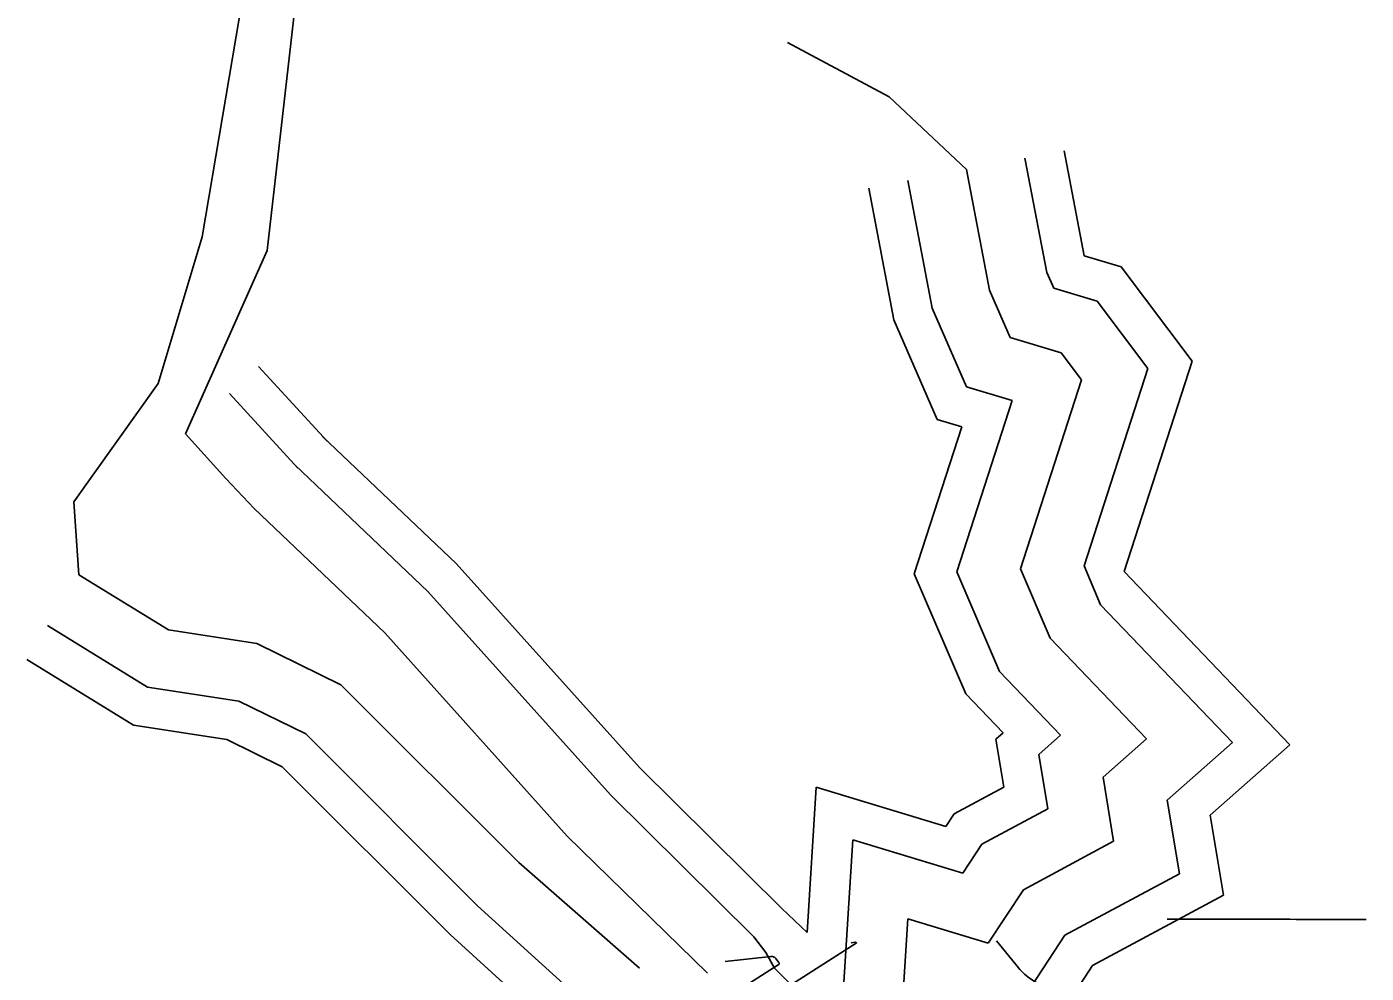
# Model space of a CAD drawing. Extents: x 2384780 to 2405861, y 547869 to 573706.
# Drawn here: x 2389459 to 2390132, y 552904 to 553380 of the extents above; entities that cross this region are included whole.
import ezdxf

# ---------------------------------------------------------------- set-up
doc = ezdxf.new("R2010")
doc.units = 0
for name, color, linetype in [('Old_Level_10', 7, 'Continuous'), ('Old_Level_60', 7, 'Continuous'), ('Old_Level_61', 7, 'Continuous'), ('Prop Buffer Zone 1', 7, 'Continuous'), ('Prop Buffer Zone 2', 7, 'Continuous')]:
    doc.layers.add(name, color=color, linetype=linetype)

msp = doc.modelspace()

# ---------------------------------------------------------------- linework, layer by layer
at = {"layer": 'Old_Level_10'}
for p, q in [((2389579.588, 553267.078), (2389597.665, 553424.633)), ((2389571.002, 553415.882), (2389546.945, 553273.918)), ((2389892.278, 553344.378), (2389841.287, 553371.544)), ((2389931.121, 553307.787), (2389892.278, 553344.378)), ((2389942.736, 553247.01), (2389931.121, 553307.787)), ((2389546.945, 553273.918), (2389524.818, 553200.221)), ((2389538.57, 553174.76), (2389579.588, 553267.078)), ((2389953.069, 553223.293), (2389942.736, 553247.01)), ((2389978.818, 553215.6), (2389953.069, 553223.293)), ((2389989.045, 553202.019), (2389978.818, 553215.6)), ((2389524.818, 553200.221), (2389482.38, 553140.658)), ((2389958.278, 553106.921), (2389989.045, 553202.019)), ((2389558.823, 553152.417), (2389538.57, 553174.76)), ((2389573.065, 553137.282), (2389558.823, 553152.417)), ((2389482.38, 553140.658), (2389484.997, 553103.954)), ((2389638.842, 553074.702), (2389573.065, 553137.282)), ((2389484.997, 553103.954), (2389530.069, 553076.243)), ((2389973.175, 553072.132), (2389958.278, 553106.921)), ((2389530.069, 553076.243), (2389574.518, 553069.402)), ((2389574.518, 553069.402), (2389616.716, 553048.698)), ((2389730.533, 552972.604), (2389638.842, 553074.702)), ((2390021.657, 553021.465), (2389973.175, 553072.132)), ((2389616.716, 553048.698), (2389706.141, 552959.224)), ((2389999.828, 553002.187), (2390021.657, 553021.465)), ((2390005.164, 552969.953), (2389999.828, 553002.187)), ((2389801.0385, 552903.7025), (2389730.533, 552972.604)), ((2389959.778, 552945.628), (2390005.164, 552969.953)), ((2389706.141, 552959.224), (2389766.77775, 552906.23)), ((2389942.105, 552918.723), (2389959.778, 552945.628)), ((2389898.955, 552887.919), (2389901.644, 552930.986)), ((2389901.644, 552930.986), (2389942.105, 552918.723))]:
    msp.add_line(p, q, dxfattribs=at)
at = {"layer": 'Old_Level_60'}
for points in [[(2390032.118, 552930.73), (2390052.61925, 552930.73), (2390057.01225, 552930.73), (2390061.4055, 552930.73), (2390065.7985, 552930.73), (2390070.1915, 552930.73), (2390084.5425, 552930.73), (2390087.6175, 552930.72925), (2390090.69275, 552930.727), (2390093.768, 552930.7235), (2390096.843, 552930.7185), (2390113.006, 552930.68825), (2390116.4695, 552930.6835), (2390119.933, 552930.68175), (2390123.3965, 552930.6835), (2390126.86, 552930.68825), (2390132.118, 552930.698)], [(2389873.182, 552918.917), (2389875.44775, 552919.16375), (2389875.516, 552919.1635), (2389875.5775, 552919.147), (2389875.632, 552919.11425), (2389875.67975, 552919.06525), (2389875.82425, 552918.87925), (2389875.846, 552918.841), (2389875.8495, 552918.80575), (2389875.8345, 552918.77375), (2389875.80125, 552918.745), (2389829.26575, 552889.03)], [(2389946.2645, 552919.958), (2389955.909, 552907.9275), (2389958.068, 552905.45325), (2389960.411, 552903.1865), (2389962.93875, 552901.1275), (2389965.6505, 552899.276), (2389993.6185, 552881.84275), (2389994.97625, 552880.8285), (2389996.09275, 552879.6285), (2389996.96825, 552878.24275), (2389997.6025, 552876.67125), (2389999.28075, 552871.23425), (2389999.74775, 552870.21475), (2390000.42975, 552869.48675), (2390001.32675, 552869.04975), (2390002.4385, 552868.904), (2390008.49875, 552868.904), (2390009.78575, 552868.84375), (2390011.04925, 552868.66275), (2390012.28975, 552868.361), (2390013.507, 552867.93875), (2390023.48775, 552863.94225)]]:
    msp.add_lwpolyline(points, dxfattribs=at)
at = {"layer": 'Old_Level_61'}
msp.add_lwpolyline([(2389809.80175, 552909.54825), (2389832.90325, 552912.06425), (2389833.5995, 552912.06125), (2389834.22575, 552911.89325), (2389834.782, 552911.56), (2389835.268, 552911.06175), (2389836.742, 552909.164), (2389836.96425, 552908.77375), (2389836.99875, 552908.4155), (2389836.846, 552908.09), (2389836.50575, 552907.79675), (2389819.70875, 552897.071)], dxfattribs=at)
at = {"layer": 'Prop Buffer Zone 1'}
for p, q in [((2389971.575, 553255.926), (2389960.58775, 553313.41825)), ((2389913.897, 553238.094), (2389901.65425, 553302.15575)), ((2389975.00675, 553248.049), (2389971.575, 553255.926)), ((2389996.85225, 553241.52225), (2389975.00675, 553248.049)), ((2389931.131, 553198.537), (2389913.897, 553238.094)), ((2390022.38625, 553207.6145), (2389996.85225, 553241.52225)), ((2389990.284, 553108.3895), (2390022.38625, 553207.6145)), ((2389954.1615, 553191.65625), (2389931.131, 553198.537)), ((2389560.6435, 553195.0765), (2389595.1385, 553157.5985)), ((2389926.272, 553105.4525), (2389954.1615, 553191.65625)), ((2389593.7435, 553159.01675), (2389660.374, 553095.62475)), ((2389947.7385, 553055.32175), (2389926.272, 553105.4525)), ((2389998.6115, 553088.94225), (2389990.284, 553108.3895)), ((2389660.374, 553095.62475), (2389752.2755, 552993.29225)), ((2390064.91875, 553019.6465), (2389998.6115, 553088.94225)), ((2389469.2845, 553078.39775), (2389519.51775, 553047.5135)), ((2389978.39525, 553023.28325), (2389947.7385, 553055.32175)), ((2389519.51775, 553047.5135), (2389565.4215, 553040.44875)), ((2389565.4215, 553040.44875), (2389599.02325, 553023.96225)), ((2389599.02325, 553023.96225), (2389685.37575, 552937.5625)), ((2389967.5175, 553013.67675), (2389978.39525, 553023.28325)), ((2390032.13825, 552990.69725), (2390064.91875, 553019.6465)), ((2389972.0585, 552986.247), (2389967.5175, 553013.67675)), ((2389752.2755, 552993.29225), (2389824.2605, 552921.96375)), ((2390038.2695, 552953.659), (2390032.13825, 552990.69725)), ((2389938.8885, 552968.46925), (2389972.0585, 552986.247)), ((2389868.39475, 552879.882), (2389874.06475, 552970.69225)), ((2389874.06475, 552970.69225), (2389929.3435, 552953.93825)), ((2389929.3435, 552953.93825), (2389938.8885, 552968.46925)), ((2389980.6675, 552922.78675), (2390038.2695, 552953.659)), ((2389685.37575, 552937.5625), (2389748.3365, 552880.5075)), ((2389954.8665, 552883.50775), (2389980.6675, 552922.78675))]:
    msp.add_line(p, q, dxfattribs=at)
msp.add_lwpolyline([(2389880.17825, 552861.9995), (2389869.54425, 552872.57625), (2389858.72975, 552879.9175), (2389851.33225, 552886.775), (2389844.1725, 552896.65925), (2389834.65075, 552906.17), (2389830.387, 552914.076), (2389824.2605, 552921.96375)], dxfattribs=at)
at = {"layer": 'Prop Buffer Zone 2'}
for p, q in [((2389990.328, 553264.345), (2389980.23225, 553317.1725)), ((2389894.671, 553232.1495), (2389882.00975, 553298.4015)), ((2390008.87525, 553258.80375), (2389990.328, 553264.345)), ((2390044.61375, 553211.34475), (2390008.87525, 553258.80375)), ((2389916.5055, 553182.03325), (2389894.671, 553232.1495)), ((2390010.39, 553105.5615), (2390044.61375, 553211.34475)), ((2389575.35925, 553208.62075), (2389609.85425, 553171.14275)), ((2389904.9345, 553104.474), (2389928.8355, 553178.34925)), ((2389928.8355, 553178.34925), (2389916.5055, 553182.03325)), ((2389607.529, 553173.50675), (2389674.73, 553109.572)), ((2389674.73, 553109.572), (2389766.76775, 553007.08775)), ((2389930.78075, 553044.115), (2389904.9345, 553104.474)), ((2390093.75975, 553018.434), (2390010.39, 553105.5615)), ((2389458.8095, 553061.36025), (2389512.48325, 553028.36075)), ((2389949.55425, 553024.49575), (2389930.78075, 553044.115)), ((2389512.48325, 553028.36075), (2389559.35675, 553021.14675)), ((2389945.977, 553021.3365), (2389949.55425, 553024.49575)), ((2389559.35675, 553021.14675), (2389587.22825, 553007.47175)), ((2389949.988, 552997.1095), (2389945.977, 553021.3365)), ((2390053.6785, 552983.03725), (2390093.75975, 553018.434)), ((2389587.22825, 553007.47175), (2389671.57875, 552923.07525)), ((2389766.76775, 553007.08775), (2389838.33775, 552936.1705)), ((2389851.1165, 552924.099), (2389855.6785, 552997.16325)), ((2389855.6785, 552997.16325), (2389920.83575, 552977.41525)), ((2389924.96175, 552983.6965), (2389949.988, 552997.1095)), ((2389920.83575, 552977.41525), (2389924.96175, 552983.6965)), ((2390060.33975, 552942.7965), (2390053.6785, 552983.03725)), ((2389994.594, 552907.5595), (2390060.33975, 552942.7965)), ((2389671.57875, 552923.07525), (2389734.9065, 552865.6875)), ((2389967.87775, 552866.88725), (2389994.594, 552907.5595))]:
    msp.add_line(p, q, dxfattribs=at)
msp.add_lwpolyline([(2389851.1165, 552924.099), (2389838.33775, 552936.1705)], dxfattribs=at)

doc.saveas('drawing.dxf')
